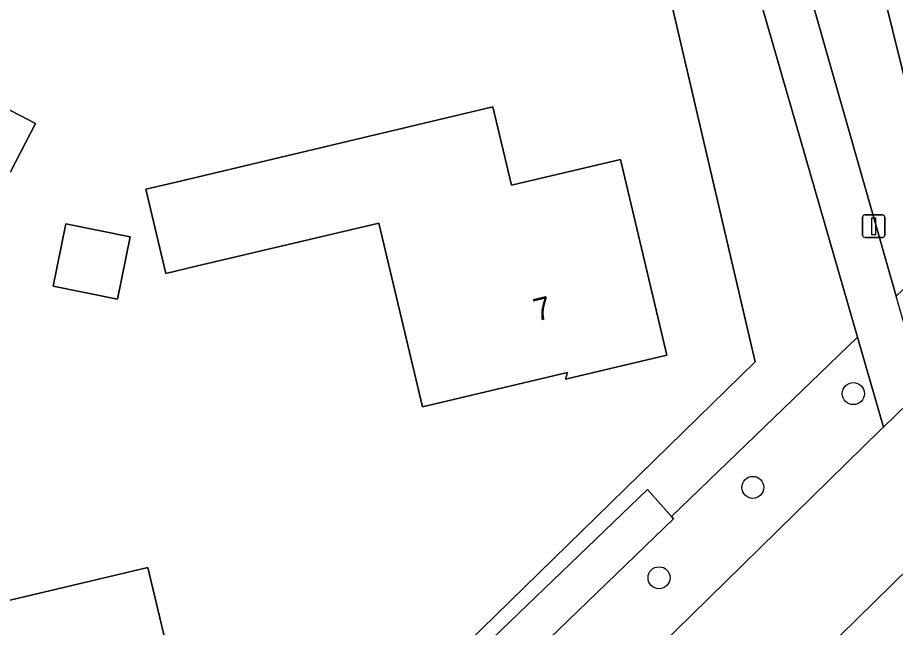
# Model space of a CAD drawing. Extents: x 157648 to 158502, y 379212 to 380938.
# Drawn here: x 158162.91 to 158201.86, y 380397.35 to 380424.41 of the extents above; entities that cross this region are included whole.
import ezdxf

# ---------------------------------------------------------------- set-up
doc = ezdxf.new("R2010")
doc.units = 0
for name, color, linetype in [('IMGEO_Berm_groen', 7, 'Continuous'), ('IMGEO_Boom', 7, 'Continuous'), ('IMGEO_Erf', 7, 'Continuous'), ('IMGEO_Groenvoorziening', 7, 'Continuous'), ('IMGEO_Lichtmast', 7, 'Continuous'), ('IMGEO_Pand', 7, 'Continuous'), ('IMGEO_Pand_nummerreeks', 7, 'Continuous'), ('IMGEO_Rijbaan_lokaal_gesloten', 7, 'Continuous'), ('IMGEO_Voetpad_open', 7, 'Continuous'), ('IMGEO_Waterloop', 7, 'Continuous')]:
    doc.layers.add(name, color=color, linetype=linetype)

msp = doc.modelspace()

# ---------------------------------------------------------------- linework, layer by layer
at = {"layer": 'IMGEO_Berm_groen'}
for points in [[(158201.205, 380406.119), (158201.329, 380406.238), (158200.179, 380410.23), (158191.933, 380402.263), (158192.013, 380402.173), (158167.427, 380378.433)], [(158166.05, 380379.619), (158164.625, 380378.144), (158168.338, 380374.373), (158168.995, 380374.998), (158169.223, 380374.76), (158201.205, 380406.119)]]:
    msp.add_lwpolyline(points, dxfattribs=at)
msp.add_lwpolyline([(158204.422, 380393.396), (158207.47, 380396.36), (158203.283, 380400.795), (158183.798, 380381.68), (158174.854, 380372.479), (158178.774, 380368.449)], close=True, dxfattribs=at)
at = {"layer": 'IMGEO_Boom'}
for centre in [(158199.997, 380407.725), (158195.536, 380403.561), (158191.375, 380399.549)]:
    msp.add_circle(centre, 0.489, dxfattribs=at)
at = {"layer": 'IMGEO_Erf'}
for points in [[(158232.056, 380481.111), (158195.106, 380450.632), (158202.56, 380420.525), (158204.989, 380417.99), (158263.809, 380475.249), (158259.752, 380491.953)], [(158104.637, 380389.58), (158120.553, 380373.032), (158128.773, 380374.988), (158129.696, 380375.215), (158131.555, 380375.637), (158142.159, 380378.143), (158141.597, 380380.606), (158158.361, 380384.507), (158164.272, 380378.503), (158195.64, 380409.139), (158187.298, 380444.893)]]:
    msp.add_lwpolyline(points, dxfattribs=at)
for points in [[(158163.7, 380419.709), (158162.588, 380417.565), (158160.103, 380418.855), (158161.215, 380420.999)], [(158183.996, 380420.447), (158184.823, 380416.968), (158189.661, 380418.117), (158191.724, 380409.429), (158187.225, 380408.36), (158187.315, 380408.662), (158180.872, 380407.132), (158178.934, 380415.295), (158170.835, 380413.373), (158169.479, 380413.051), (158168.591, 380416.79), (158169.947, 380417.112)], [(158167.909, 380414.678), (158167.344, 380411.911), (158164.485, 380412.494), (158165.05, 380415.262)], [(158161.561, 380401.971), (158162.383, 380398.513), (158168.683, 380400.009), (158169.981, 380394.546), (158171.136, 380389.681), (158171.707, 380389.816), (158171.778, 380389.518), (158162.162, 380387.235), (158162.093, 380387.529), (158162.674, 380387.667), (158161.804, 380391.333), (158161.555, 380392.383), (158156.838, 380391.263), (158155.932, 380395.078), (158154.683, 380400.338)]]:
    msp.add_lwpolyline(points, close=True, dxfattribs=at)
at = {"layer": 'IMGEO_Groenvoorziening'}
for points in [[(158205.522, 380417.551), (158204.989, 380417.99), (158202.56, 380420.525), (158195.106, 380450.632), (158192.516, 380448.496), (158191.685, 380447.85), (158201.9, 380412.048), (158206.469, 380416.402)], [(158187.298, 380444.893), (158195.64, 380409.139), (158164.272, 380378.503), (158164.625, 380378.144), (158166.05, 380379.619), (158190.867, 380403.465), (158191.933, 380402.263), (158200.179, 380410.23), (158195.346, 380427.01), (158189.886, 380446.42)]]:
    msp.add_lwpolyline(points, dxfattribs=at)
at = {"layer": 'IMGEO_Lichtmast'}
for p, q in [((158200.503, 380415.652), (158201.293, 380415.652)), ((158201.293, 380415.652), (158200.503, 380415.652)), ((158200.403, 380414.752), (158200.403, 380415.552)), ((158200.403, 380415.552), (158200.403, 380414.752)), ((158201.393, 380415.552), (158201.393, 380414.752)), ((158201.393, 380414.752), (158201.393, 380415.552)), ((158201.293, 380414.652), (158200.503, 380414.652)), ((158200.503, 380414.652), (158201.293, 380414.652))]:
    msp.add_line(p, q, dxfattribs=at)
msp.add_lwpolyline([(158200.823, 380415.527), (158200.973, 380415.527), (158200.973, 380414.777), (158200.823, 380414.777), (158200.823, 380415.527)], dxfattribs=at)
for centre, start, end in [((158200.503, 380415.552), 90, 180), ((158200.503, 380415.552), 90, 180), ((158201.293, 380415.552), 0, 90), ((158201.293, 380415.552), 360, 90), ((158200.503, 380414.752), 180, 270), ((158200.503, 380414.752), 180, 270), ((158201.293, 380414.752), 270, 0), ((158201.293, 380414.752), 270, 0)]:
    msp.add_arc(centre, 0.1, start, end, dxfattribs=at)
at = {"layer": 'IMGEO_Pand'}
for points in [[(158163.7, 380419.709), (158161.215, 380420.999), (158160.103, 380418.855), (158162.588, 380417.565)], [(158183.996, 380420.447), (158169.947, 380417.112), (158168.591, 380416.79), (158169.479, 380413.051), (158170.835, 380413.373), (158178.934, 380415.295), (158180.872, 380407.132), (158187.315, 380408.662), (158187.225, 380408.36), (158191.724, 380409.429), (158189.661, 380418.117), (158184.823, 380416.968)], [(158167.909, 380414.678), (158165.05, 380415.262), (158164.485, 380412.494), (158167.344, 380411.911)], [(158161.804, 380391.333), (158162.674, 380387.667), (158162.093, 380387.529), (158162.162, 380387.235), (158171.778, 380389.518), (158171.707, 380389.816), (158171.136, 380389.681), (158169.981, 380394.546), (158168.683, 380400.009), (158162.383, 380398.513), (158161.561, 380401.971), (158154.683, 380400.338), (158155.932, 380395.078), (158156.838, 380391.263), (158161.555, 380392.383)]]:
    msp.add_lwpolyline(points, close=True, dxfattribs=at)
at = {"layer": 'IMGEO_Rijbaan_lokaal_gesloten'}
msp.add_lwpolyline([(158298.039, 380500), (158277.441, 380479.984), (158272.883, 380475.555), (158272.656, 380475.334), (158271.369, 380474.079), (158271.031, 380473.749), (158250.925, 380454.131), (158203.076, 380407.926), (158202.965, 380407.819), (158201.329, 380406.238), (158201.205, 380406.119), (158169.223, 380374.76), (158172.867, 380370.956), (158173.119, 380370.694), (158174.013, 380371.614), (158174.854, 380372.479), (158183.798, 380381.68), (158203.283, 380400.795), (158204.847, 380402.186), (158204.985, 380402.319), (158277.006, 380471.994), (158277.54, 380472.51), (158278.68, 380473.614)], dxfattribs=at)
at = {"layer": 'IMGEO_Voetpad_open'}
msp.add_lwpolyline([(158202.965, 380407.819), (158203.076, 380407.926), (158201.9, 380412.048), (158191.685, 380447.85), (158189.886, 380446.42), (158195.346, 380427.01), (158200.179, 380410.23), (158201.329, 380406.238)], close=True, dxfattribs=at)
at = {"layer": 'IMGEO_Waterloop'}
msp.add_lwpolyline([(158167.427, 380378.433), (158192.013, 380402.173), (158191.933, 380402.263), (158190.867, 380403.465), (158166.05, 380379.619)], dxfattribs=at)

# ---------------------------------------------------------------- texts
at = {"layer": 'IMGEO_Pand_nummerreeks'}
msp.add_text('7', height=1, rotation=13.3556, dxfattribs=at).set_placement((158185.939, 380410.926))

doc.saveas('drawing.dxf')
